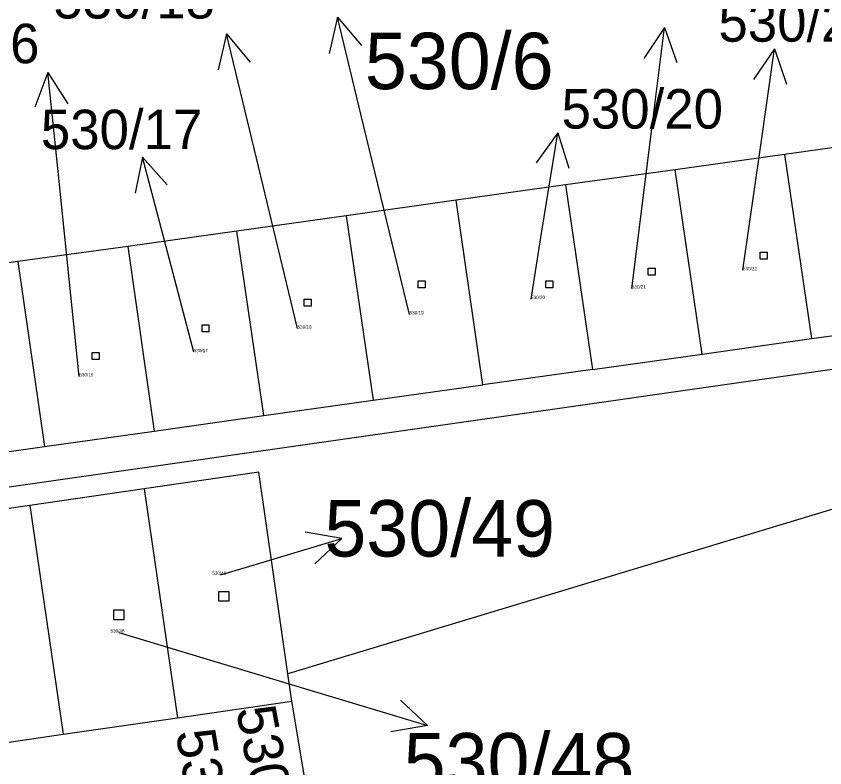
# Model space of a CAD drawing. Extents: x -468021 to -466942, y -1130484 to -1128584.
# Drawn here: x -467645.32 to -467620.94, y -1128693.83 to -1128671.17 of the extents above; entities that cross this region are included whole.
import ezdxf

# ---------------------------------------------------------------- set-up
doc = ezdxf.new("R2010")
doc.units = 0
doc.layers.add('DKM', color=7, linetype='Continuous')

msp = doc.modelspace()

# ---------------------------------------------------------------- linework, layer by layer
at = {"layer": 'DKM'}
for p, q in [((-467635.639, -1128671.205), (-467635.889, -1128672.295)), ((-467634.93, -1128674.12), (-467635.639, -1128671.205)), ((-467635.639, -1128671.205), (-467634.917, -1128672.058)), ((-467625.779, -1128671.513), (-467626.399, -1128672.443)), ((-467626.15, -1128674.49), (-467625.779, -1128671.513)), ((-467625.779, -1128671.513), (-467625.406, -1128672.567)), ((-467638.985, -1128671.704), (-467639.236, -1128672.793)), ((-467638.28, -1128674.62), (-467638.985, -1128671.704)), ((-467638.985, -1128671.704), (-467638.264, -1128672.558)), ((-467622.456, -1128672.159), (-467623.093, -1128673.079)), ((-467622.88, -1128675.13), (-467622.456, -1128672.159)), ((-467622.456, -1128672.159), (-467622.102, -1128673.22)), ((-467644.369, -1128672.866), (-467644.763, -1128673.912)), ((-467644.06, -1128675.85), (-467644.369, -1128672.866)), ((-467644.369, -1128672.866), (-467643.768, -1128673.809)), ((-467633.46, -1128680.16), (-467634.93, -1128674.12)), ((-467626.76, -1128679.38), (-467626.15, -1128674.49)), ((-467636.84, -1128680.59), (-467638.28, -1128674.62)), ((-467628.996, -1128674.687), (-467629.648, -1128675.596)), ((-467629.47, -1128677.65), (-467628.996, -1128674.687)), ((-467628.996, -1128674.687), (-467628.66, -1128675.753)), ((-467618.85, -1128674.88), (-467622.16, -1128675.34)), ((-467622.16, -1128675.34), (-467625.45, -1128675.8)), ((-467623.41, -1128678.83), (-467622.88, -1128675.13)), ((-467622.16, -1128675.34), (-467621.34, -1128680.89)), ((-467641.51, -1128675.417), (-467641.74, -1128676.511)), ((-467640.75, -1128678.32), (-467641.51, -1128675.417)), ((-467641.51, -1128675.417), (-467640.773, -1128676.258)), ((-467625.45, -1128675.8), (-467628.76, -1128676.26)), ((-467624.64, -1128681.36), (-467625.45, -1128675.8)), ((-467643.42, -1128682.03), (-467644.06, -1128675.85)), ((-467628.76, -1128676.26), (-467632.06, -1128676.72)), ((-467628.76, -1128676.26), (-467627.95, -1128681.82)), ((-467632.06, -1128676.72), (-467635.37, -1128677.19)), ((-467631.25, -1128682.28), (-467632.06, -1128676.72)), ((-467635.37, -1128677.19), (-467638.67, -1128677.65)), ((-467635.37, -1128677.19), (-467634.56, -1128682.75)), ((-467638.67, -1128677.65), (-467641.96, -1128678.11)), ((-467637.86, -1128683.21), (-467638.67, -1128677.65)), ((-467629.8, -1128679.7), (-467629.47, -1128677.65)), ((-467685.78, -1128691.12), (-467594.19, -1128678.01)), ((-467594.19, -1128678.01), (-467637.13, -1128691)), ((-467641.96, -1128678.11), (-467645.27, -1128678.57)), ((-467641.96, -1128678.11), (-467641.16, -1128683.68)), ((-467639.97, -1128681.3), (-467640.75, -1128678.32)), ((-467622.89, -1128678.29), (-467622.68, -1128678.29)), ((-467622.89, -1128678.5), (-467622.89, -1128678.29)), ((-467622.68, -1128678.5), (-467622.89, -1128678.5)), ((-467622.68, -1128678.29), (-467622.68, -1128678.5)), ((-467645.27, -1128678.57), (-467648.58, -1128679.03)), ((-467645.27, -1128678.57), (-467644.47, -1128684.14)), ((-467626.27, -1128678.77), (-467626.06, -1128678.77)), ((-467626.27, -1128678.98), (-467626.27, -1128678.77)), ((-467626.06, -1128678.98), (-467626.27, -1128678.98)), ((-467626.06, -1128678.77), (-467626.06, -1128678.98)), ((-467633.2, -1128679.15), (-467632.99, -1128679.15)), ((-467633.2, -1128679.36), (-467633.2, -1128679.15)), ((-467632.99, -1128679.15), (-467632.99, -1128679.36)), ((-467629.35, -1128679.15), (-467629.14, -1128679.15)), ((-467629.35, -1128679.36), (-467629.35, -1128679.15)), ((-467629.14, -1128679.15), (-467629.14, -1128679.36)), ((-467632.99, -1128679.36), (-467633.2, -1128679.36)), ((-467629.14, -1128679.36), (-467629.35, -1128679.36)), ((-467636.64, -1128679.7), (-467636.43, -1128679.7)), ((-467636.64, -1128679.91), (-467636.64, -1128679.7)), ((-467636.43, -1128679.7), (-467636.43, -1128679.91)), ((-467636.43, -1128679.91), (-467636.64, -1128679.91)), ((-467621.34, -1128680.89), (-467618.03, -1128680.43)), ((-467639.72, -1128680.48), (-467639.51, -1128680.48)), ((-467639.72, -1128680.69), (-467639.72, -1128680.48)), ((-467639.51, -1128680.69), (-467639.72, -1128680.69)), ((-467639.51, -1128680.48), (-467639.51, -1128680.69)), ((-467624.64, -1128681.36), (-467621.34, -1128680.89)), ((-467643.03, -1128681.31), (-467642.82, -1128681.31)), ((-467643.03, -1128681.52), (-467643.03, -1128681.31)), ((-467642.82, -1128681.31), (-467642.82, -1128681.52)), ((-467627.95, -1128681.82), (-467624.64, -1128681.36)), ((-467642.82, -1128681.52), (-467643.03, -1128681.52)), ((-467627.95, -1128681.82), (-467631.25, -1128682.28)), ((-467634.56, -1128682.75), (-467631.25, -1128682.28)), ((-467637.86, -1128683.21), (-467634.56, -1128682.75)), ((-467641.16, -1128683.68), (-467637.86, -1128683.21)), ((-467644.47, -1128684.14), (-467641.16, -1128683.68)), ((-467647.78, -1128684.61), (-467644.47, -1128684.14)), ((-467638.01, -1128684.92), (-467641.46, -1128685.42)), ((-467637.13, -1128691), (-467638.01, -1128684.92)), ((-467641.46, -1128685.42), (-467644.91, -1128685.92)), ((-467641.46, -1128685.42), (-467640.46, -1128692.32)), ((-467644.91, -1128685.92), (-467648.36, -1128686.42)), ((-467644.91, -1128685.92), (-467643.91, -1128692.82)), ((-467635.507, -1128686.913), (-467636.609, -1128686.723)), ((-467638.38, -1128687.78), (-467635.507, -1128686.913)), ((-467635.507, -1128686.913), (-467636.32, -1128687.681)), ((-467639.16, -1128688.01), (-467638.38, -1128687.78)), ((-467639.21, -1128688.51), (-467638.91, -1128688.51)), ((-467639.21, -1128688.81), (-467639.21, -1128688.51)), ((-467638.91, -1128688.51), (-467638.91, -1128688.81)), ((-467638.91, -1128688.81), (-467639.21, -1128688.81)), ((-467642.38, -1128689.07), (-467642.08, -1128689.07)), ((-467642.38, -1128689.37), (-467642.38, -1128689.07)), ((-467642.08, -1128689.07), (-467642.08, -1128689.37)), ((-467642.08, -1128689.37), (-467642.38, -1128689.37)), ((-467642.23, -1128689.75), (-467635.8, -1128691.69)), ((-467637.01, -1128691.82), (-467637.13, -1128691)), ((-467640.46, -1128692.32), (-467637.01, -1128691.82)), ((-467635.59, -1128700.25), (-467637.01, -1128691.82)), ((-467635.8, -1128691.69), (-467632.927, -1128692.556)), ((-467632.927, -1128692.556), (-467633.74, -1128691.788)), ((-467643.91, -1128692.82), (-467640.46, -1128692.32)), ((-467632.927, -1128692.556), (-467634.029, -1128692.746)), ((-467647.36, -1128693.32), (-467643.91, -1128692.82))]:
    msp.add_line(p, q, dxfattribs=at)

# ---------------------------------------------------------------- texts
for s, height, p in [('530/18', 1.19, (-467644.2, -1128671.24)), ('530/22', 1.19, (-467624.15, -1128671.94)), ('530/16', 1.19, (-467649.488, -1128672.59)), ('530/6', 1.7, (-467634.81, -1128673.37)), ('530/20', 1.19, (-467628.88, -1128674.56)), ('530/17', 1.19, (-467644.579, -1128675.18)), ('530/22', 0.1, (-467623.41, -1128678.83)), ('530/21', 0.1, (-467626.76, -1128679.38)), ('530/20', 0.1, (-467629.8, -1128679.7)), ('530/19', 0.1, (-467633.46, -1128680.16)), ('530/18', 0.1, (-467636.84, -1128680.59)), ('530/17', 0.1, (-467639.97, -1128681.3)), ('530/16', 0.1, (-467643.42, -1128682.03)), ('530/49', 1.7, (-467636.031, -1128687.46)), ('530/49', 0.1, (-467639.411, -1128688.01)), ('530/48', 0.1, (-467642.48, -1128689.75)), ('530/48', 1.7, (-467633.641, -1128694.48))]:
    msp.add_text(s, height=height, dxfattribs=at).set_placement(p)
for s, rotation, p in [('530/55', 280.624, (-467638.697, -1128692.063)), ('530/74', 279.6173, (-467640.517, -1128692.753))]:
    msp.add_text(s, height=1.19, rotation=rotation, dxfattribs=at).set_placement(p)

doc.saveas('drawing.dxf')
